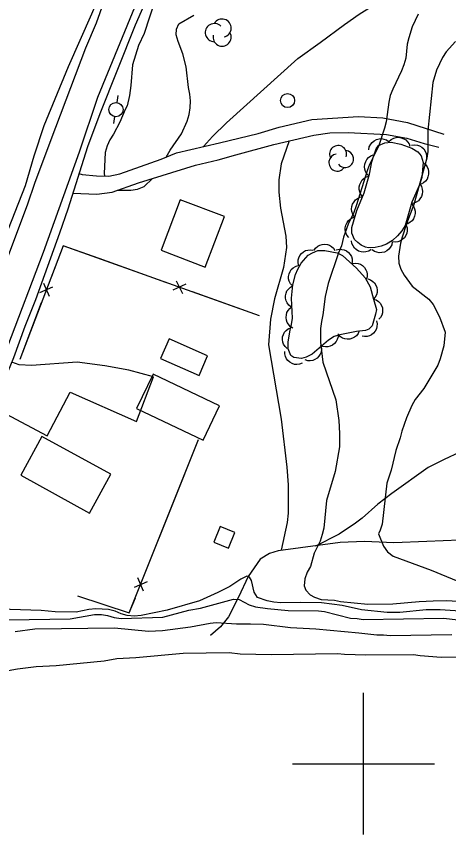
# Model space of a CAD drawing. Extents: x 282461 to 284471, y 5554090 to 5557646.
# Drawn here: x 283351.1 to 283412, y 5554590 to 5554705.3 of the extents above; entities that cross this region are included whole.
import ezdxf

# ---------------------------------------------------------------- set-up
doc = ezdxf.new("R2010")
doc.units = 0
for name, color, linetype in [('Niveau 1', 7, 'Continuous'), ('Niveau 19', 7, 'Continuous'), ('Niveau 2', 7, 'Continuous'), ('Niveau 21', 7, 'Continuous'), ('Niveau 22', 7, 'Continuous'), ('Niveau 31', 7, 'Continuous'), ('Niveau 36', 7, 'Continuous'), ('Niveau 37', 7, 'Continuous'), ('Niveau 4', 7, 'Continuous'), ('Niveau 44', 7, 'Continuous'), ('Niveau 61', 7, 'Continuous')]:
    doc.layers.add(name, color=color, linetype=linetype)

msp = doc.modelspace()

# ---------------------------------------------------------------- linework, layer by layer
at = {"layer": 'Niveau 1'}
msp.add_lwpolyline([(283412.95, 5554701.79), (283411.64, 5554700.32), (283411.13, 5554699.5), (283410.28, 5554697.75), (283409.79, 5554696.01), (283409.08, 5554689.22), (283409.07, 5554686.26), (283408.91, 5554685.33), (283407.1, 5554678.81), (283406.04, 5554676.07), (283405.43, 5554674.21), (283405.22, 5554673.34), (283404.95, 5554671.54), (283404.97, 5554670.55), (283405.27, 5554669.69), (283405.75, 5554668.83), (283406.88, 5554667.28), (283409.22, 5554665.46), (283409.82, 5554664.72), (283410.71, 5554662.99), (283411.5, 5554660.81), (283411.3, 5554658.89), (283410.81, 5554657.03), (283410.47, 5554656.15), (283408.49, 5554652.88), (283407.3, 5554651.3), (283406.79, 5554650.48), (283406.06, 5554648.73), (283405.4, 5554646.86), (283405.18, 5554645.93), (283404.57, 5554644.13), (283403.92, 5554641.34), (283403.31, 5554639.53), (283402.65, 5554633.73), (283402.37, 5554632.91), (283402.09, 5554632.39), (283402.81, 5554630.66), (283403.4, 5554629.86), (283404.17, 5554629.23), (283409.53, 5554627.29), (283413.85, 5554625.5)], dxfattribs=at)
at = {"layer": 'Niveau 19'}
for points in [[(283359.88, 5554683.19), (283360.34, 5554683.01), (283362.35, 5554682.85), (283364.11, 5554682.81), (283365.63, 5554683.12), (283371.49, 5554685.2), (283373.62, 5554686.07), (283379.7, 5554687.47), (283385.13, 5554688.81), (283388.12, 5554689.71), (283392.71, 5554690.76), (283399.3, 5554691.22), (283402.71, 5554691.01), (283406.22, 5554690.37), (283411.31, 5554688.73)], [(283359.02, 5554680.39), (283362.4, 5554680.24), (283364.56, 5554680.55), (283368.26, 5554681.83), (283376.3, 5554684.33), (283379.52, 5554685.08), (283381.98, 5554685.82), (283387.36, 5554687.25), (283392.99, 5554688.55), (283395.25, 5554688.88), (283397.86, 5554688.94), (283403.22, 5554688.66), (283406.13, 5554688.17), (283408.56, 5554687.4), (283410.64, 5554686.86)], [(283347.98, 5554650.27), (283349.6, 5554649.32), (283355.39, 5554646.22), (283358.66, 5554652.36), (283368, 5554648.23), (283370.4, 5554654.53), (283366.9, 5554655.46), (283363.52, 5554656.05), (283359.63, 5554656.57), (283353.19, 5554656.12), (283351.45, 5554656.21), (283350.43, 5554656.56)]]:
    msp.add_lwpolyline(points, dxfattribs=at)
at = {"layer": 'Niveau 2'}
for points in [[(283370.56, 5554707.52), (283369.07, 5554702.91), (283368.28, 5554701.22), (283367.45, 5554698.48), (283367.21, 5554695.57), (283367, 5554694.18), (283366.67, 5554692.72)], [(283407.72, 5554705.6), (283406.87, 5554703.85), (283406.38, 5554702.28), (283406.16, 5554701.4), (283405.96, 5554699.43), (283405.68, 5554698.5), (283405.35, 5554697.62), (283404.11, 5554695.05), (283403.78, 5554694.18), (283403.56, 5554693.24), (283403.19, 5554690.46), (283402.98, 5554689.58), (283402.09, 5554686.96), (283400.85, 5554684.45), (283400.57, 5554683.69), (283398.97, 5554678.62), (283398.64, 5554677.68), (283397.85, 5554676.05), (283397.18, 5554674.18), (283396.91, 5554672.96), (283396.46, 5554671.97), (283395.02, 5554667.66), (283394.58, 5554665.85), (283394.28, 5554663.24), (283394.06, 5554662.31), (283393.96, 5554661.32), (283393.93, 5554659.4), (283394.27, 5554656.57), (283396.09, 5554651.26), (283396.54, 5554648.37), (283396.63, 5554646.52), (283396.6, 5554644.66), (283396.02, 5554641.18), (283394.8, 5554637.1), (283394.4, 5554633.21), (283394.18, 5554632.28), (283393.91, 5554631.34), (283393.06, 5554629.65), (283392.51, 5554627.79), (283392.06, 5554626.97), (283391.73, 5554626.04), (283391.63, 5554625.05), (283391.87, 5554624.47), (283392.46, 5554623.79), (283393.1, 5554623.45), (283394.04, 5554623.12), (283395.89, 5554623.03), (283396.77, 5554622.87), (283400.6, 5554622.46), (283404.14, 5554622.52), (283407.85, 5554622.87), (283409.82, 5554622.96), (283411.74, 5554622.99), (283414.7, 5554622.8)], [(283372.19, 5554685.49), (283372.75, 5554686.44), (283374.34, 5554688.78), (283375.13, 5554690.53), (283375.4, 5554691.47), (283375.56, 5554692.4), (283375.61, 5554693.39), (283375.53, 5554694.37), (283375.34, 5554695.3), (283375.01, 5554698.19), (283374.52, 5554700.04), (283373.85, 5554701.77), (283373.6, 5554702.7), (283373.65, 5554703.51), (283373.98, 5554704.27), (283376.06, 5554705.46)], [(283366.67, 5554692.72), (283366.39, 5554692.2), (283365.67, 5554690.38), (283364.76, 5554688.69), (283364.25, 5554687.93), (283363.86, 5554687.05), (283363.58, 5554686.12), (283363.46, 5554683.15), (283363.5, 5554682.82)], [(283365.27, 5554680.8), (283367.21, 5554680.84), (283368.14, 5554680.97), (283369.06, 5554681.33), (283370.26, 5554682.45)], [(283413.61, 5554621.51), (283410.82, 5554621.7), (283408.85, 5554621.67), (283405.13, 5554621.32), (283403.33, 5554621.29), (283399.73, 5554621.7), (283396.99, 5554622.3), (283394.08, 5554622.66), (283391.17, 5554622.73), (283388.33, 5554622.68), (283387.34, 5554622.78), (283386.41, 5554622.94), (283385.07, 5554623.44), (283384.59, 5554624.19), (283384.22, 5554625.81), (283383.92, 5554626.27), (283383.57, 5554626.44), (283382.7, 5554626.02), (283381.15, 5554624.95), (283379.48, 5554624.11), (283376.89, 5554622.97), (283372.32, 5554621.62), (283368.67, 5554620.87), (283367.69, 5554620.8), (283366.7, 5554620.9), (283365.83, 5554621.11), (283365.01, 5554621.51), (283364.07, 5554621.73), (283362.27, 5554621.81), (283361.29, 5554621.74), (283359.49, 5554621.36), (283356.53, 5554621.38), (283354.55, 5554621.58), (283348.69, 5554621.78)], [(283349.99, 5554620.29), (283358.65, 5554620.43), (283362.06, 5554621), (283363.05, 5554621.02), (283363.93, 5554620.86), (283364.86, 5554620.58), (283365.85, 5554620.48), (283371.72, 5554620.63), (283375.36, 5554621.62), (283377.04, 5554621.93), (283381.67, 5554623.17), (283382.49, 5554623.12), (283383.89, 5554622.39), (283384.77, 5554622.11), (283386.46, 5554621.85), (283389.37, 5554621.6), (283393.67, 5554621.55), (283394.48, 5554621.45), (283398.16, 5554620.52)], [(283398.16, 5554620.52), (283399.09, 5554620.48), (283399.96, 5554620.32), (283411.3, 5554620.49), (283413.28, 5554620.29)], [(283350.89, 5554618.62), (283353.68, 5554619.02), (283364.9, 5554619.13), (283369.67, 5554618.69), (283370.66, 5554618.7), (283371.65, 5554618.77), (283375.59, 5554619.3), (283378.38, 5554619.81), (283379.25, 5554619.88), (283382.1, 5554619.69), (283384.08, 5554619.72), (283385.88, 5554619.64), (283389.73, 5554619.17), (283393.28, 5554619), (283399.34, 5554618.45), (283401.9, 5554618.14), (283402.83, 5554618.16), (283403.76, 5554618.05), (283412.43, 5554618.19)]]:
    msp.add_lwpolyline(points, dxfattribs=at)
at = {"layer": 'Niveau 21'}
for points in [[(283353.32, 5554722.18), (283352.99, 5554721.42), (283361.67, 5554718.54), (283363.27, 5554717.84), (283364.39, 5554717.16), (283365.01, 5554716.3), (283365.06, 5554714.73), (283364.87, 5554713.6), (283363.58, 5554710.19), (283361.66, 5554705.61), (283358.36, 5554698.2), (283354.93, 5554689.88), (283353.51, 5554685.59), (283352.3, 5554681.45), (283349.37, 5554674), (283347.07, 5554668.42), (283345.47, 5554665.03), (283342.66, 5554659.45), (283340.93, 5554655.59), (283336.82, 5554645.52), (283333.3, 5554635.3), (283332.21, 5554632.45), (283334.96, 5554631.51)], [(283372.62, 5554715.06), (283367.79, 5554704.08), (283362.81, 5554691.59), (283361.08, 5554686.92), (283358.33, 5554678.13), (283357.14, 5554674.77), (283353.74, 5554665.35), (283352.27, 5554661.59), (283350.68, 5554657.18), (283348.98, 5554653.04), (283344.08, 5554639.71), (283341.78, 5554633.11), (283340.45, 5554629.69), (283339.12, 5554630.33)], [(283363.33, 5554707.26), (283362.29, 5554704.34), (283360.83, 5554700.81), (283356.57, 5554689.67), (283353.65, 5554681.91), (283352.58, 5554678.7), (283348.51, 5554667.94), (283346.8, 5554662.95), (283344.81, 5554658.04), (283342.82, 5554652.55), (283340.48, 5554646.43), (283339.05, 5554642.92), (283334.95, 5554631.48), (283339.12, 5554630.33), (283345.69, 5554648.23), (283349.84, 5554658.82), (283354.89, 5554672.1), (283359.97, 5554686.22), (283362.57, 5554693.92), (283369.18, 5554710.08)]]:
    msp.add_lwpolyline(points, dxfattribs=at)
at = {"layer": 'Niveau 22'}
for points in [[(283377.43, 5554686.99), (283378.7, 5554688.38), (283380.7, 5554690.32), (283390.74, 5554699.39), (283393.91, 5554701.64), (283397.3, 5554704.18), (283399.37, 5554705.61), (283403.22, 5554708.07), (283411.52, 5554712.7), (283415.51, 5554714.63), (283420.23, 5554717.14), (283425.96, 5554719.79), (283442.31, 5554726.6), (283445.18, 5554728.33), (283450.69, 5554731.99)], [(283389.52, 5554687.76), (283388.38, 5554684.54), (283388.07, 5554682.28), (283388.04, 5554680.54), (283388.31, 5554678.28), (283389.07, 5554674.34), (283389.15, 5554672.72), (283388.73, 5554669.93), (283387.46, 5554665.5), (283386.87, 5554662.65), (283386.6, 5554659.01), (283388.4, 5554648.56), (283389.19, 5554641.8), (283389.4, 5554639.31), (283389.4, 5554635.31), (283389.25, 5554633.98), (283388.41, 5554630.07)], [(283427.94, 5554645.44), (283427.15, 5554645.13), (283425.88, 5554644.87), (283422.62, 5554644.86), (283420.88, 5554644.95), (283418.97, 5554644.92), (283417.2, 5554644.79), (283414.93, 5554644.3), (283413.6, 5554643.88), (283411.36, 5554642.86), (283409.11, 5554641.72), (283403.97, 5554638.09), (283402.02, 5554636.56), (283399.81, 5554634.6), (283398.86, 5554633.87), (283396.55, 5554632.36), (283393.24, 5554630.67)], [(283427.22, 5554638.7), (283426.78, 5554637.74), (283425.53, 5554636.21), (283423.9, 5554634.93), (283422.56, 5554634.08), (283420.1, 5554632.73), (283417.77, 5554632.02), (283413.55, 5554631.49), (283408.91, 5554631.3), (283404.26, 5554631.14), (283400.16, 5554631.29), (283396.73, 5554631.16), (283387.99, 5554630.01), (283386.74, 5554629.63), (283385.43, 5554628.84), (283383.75, 5554626.38), (283382.4, 5554623.48), (283380.99, 5554620.7), (283379.85, 5554619.3), (283378.43, 5554618.05)]]:
    msp.add_lwpolyline(points, dxfattribs=at)
at = {"layer": 'Niveau 31'}
for points in [[(283380.4, 5554677.12), (283374.16, 5554679.48), (283371.46, 5554672.35), (283377.7, 5554669.99), (283380.4, 5554677.12)], [(283372.6, 5554659.86), (283371.38, 5554657.08), (283376.81, 5554654.7), (283378.03, 5554657.48), (283372.6, 5554659.86)], [(283368.02, 5554650.03), (283377.38, 5554645.58), (283379.7, 5554650.45), (283370.33, 5554654.91), (283368.02, 5554650.03)], [(283351.68, 5554640.65), (283361.37, 5554635.32), (283364.36, 5554640.79), (283354.65, 5554646.1), (283351.68, 5554640.65)], [(283381.88, 5554632.56), (283379.8, 5554633.41), (283378.91, 5554631.23), (283380.99, 5554630.38), (283381.88, 5554632.56)]]:
    msp.add_lwpolyline(points, dxfattribs=at)
at = {"layer": 'Niveau 36'}
for p, q in [((283365.39, 5554694.15), (283365.24, 5554693.16)), ((283364.81, 5554690.2), (283364.96, 5554691.19))]:
    msp.add_line(p, q, dxfattribs=at)
for centre in [(283389.29, 5554693.45), (283365.1, 5554692.17)]:
    msp.add_circle(centre, 1, dxfattribs=at)
at = {"layer": 'Niveau 37'}
for p, q in [((283354.88, 5554667.72), (283355.7, 5554665.89)), ((283374.93, 5554667.59), (283373.12, 5554666.73)), ((283373.6, 5554668.06), (283374.46, 5554666.25)), ((283354.38, 5554666.39), (283356.21, 5554667.21)), ((283368.97, 5554624.33), (283368.18, 5554626.17)), ((283369.5, 5554625.64), (283367.66, 5554624.85))]:
    msp.add_line(p, q, dxfattribs=at)
for points in [[(283385.33, 5554663.13), (283357.66, 5554672.99), (283351.53, 5554656.96)], [(283362.72, 5554671.19), (283357.66, 5554672.99), (283356.01, 5554668.67)], [(283372.14, 5554667.83), (283362.72, 5554671.19)], [(283385.33, 5554663.13), (283375.91, 5554666.49)], [(283354.58, 5554664.93), (283351.53, 5554656.96)], [(283359.69, 5554623.67), (283366.98, 5554621.24), (283376.73, 5554645.67)], [(283373.03, 5554636.39), (283376.73, 5554645.67)], [(283369.32, 5554627.11), (283373.03, 5554636.39)], [(283359.69, 5554623.67), (283366.98, 5554621.24), (283367.84, 5554623.39)]]:
    msp.add_lwpolyline(points, dxfattribs=at)
at = {"layer": 'Niveau 4'}
msp.add_lwpolyline([(283421.33, 5554615.11), (283410.97, 5554614.95), (283408, 5554615.19), (283407.06, 5554615.35), (283400.31, 5554615.3), (283397.34, 5554615.37), (283396.35, 5554615.47), (283387.04, 5554615.33), (283382.62, 5554615.43), (283381.04, 5554615.64), (283374.59, 5554615.54), (283367.91, 5554614.92), (283365.23, 5554614.76), (283363.43, 5554614.44), (283356.69, 5554613.81), (283353.85, 5554613.65), (283351.23, 5554613.32), (283347.52, 5554612.68), (283343.62, 5554612.5)], dxfattribs=at)
at = {"layer": 'Niveau 44'}
for points in [[(283403.58, 5554687.68), (283403.89, 5554687.97), (283404.26, 5554688.15), (283404.58, 5554688.25), (283404.94, 5554688.27), (283405.31, 5554688.21), (283405.67, 5554688.07), (283405.96, 5554687.91), (283406.2, 5554687.65), (283406.42, 5554687.34), (283406.55, 5554687)], [(283408.42, 5554684.7), (283408.22, 5554682.61), (283407.89, 5554681.57), (283406.82, 5554679.12), (283405.89, 5554675.86), (283405.38, 5554675.1), (283404.81, 5554674.39), (283404.07, 5554673.74), (283403.26, 5554673.21), (283402.51, 5554672.91), (283401.65, 5554672.72), (283400.72, 5554672.71), (283400.29, 5554672.8), (283399.69, 5554673.06), (283399.21, 5554673.44), (283398.73, 5554673.89), (283398.37, 5554674.76), (283398.36, 5554675.57), (283399.08, 5554677.96), (283400.08, 5554680.46), (283400.85, 5554683.09), (283401.17, 5554684.83), (283401.45, 5554685.7), (283401.78, 5554686.64), (283402.12, 5554687.1), (283402.99, 5554687.47), (283403.92, 5554687.6), (283405.27, 5554687.29), (283406.8, 5554686.75), (283407.64, 5554686.2), (283408.11, 5554685.68), (283408.42, 5554684.7)], [(283400.73, 5554686.51), (283400.81, 5554686.93), (283401.01, 5554687.29), (283401.2, 5554687.56), (283401.48, 5554687.78), (283401.82, 5554687.96), (283402.19, 5554688.05), (283402.52, 5554688.09), (283402.87, 5554688.03), (283403.23, 5554687.9), (283403.53, 5554687.7)], [(283406.76, 5554687.18), (283407.18, 5554687.23), (283407.59, 5554687.17), (283407.91, 5554687.08), (283408.21, 5554686.88), (283408.48, 5554686.63), (283408.69, 5554686.3), (283408.84, 5554686), (283408.89, 5554685.65), (283408.89, 5554685.27), (283408.8, 5554684.92)], [(283400.8, 5554682.8), (283400.49, 5554683.09), (283400.3, 5554683.45), (283400.18, 5554683.77), (283400.15, 5554684.12), (283400.18, 5554684.5), (283400.32, 5554684.86), (283400.46, 5554685.16), (283400.71, 5554685.42), (283401.01, 5554685.64), (283401.35, 5554685.79)], [(283408.42, 5554684.7), (283408.75, 5554684.43), (283408.97, 5554684.09), (283409.12, 5554683.78), (283409.18, 5554683.43), (283409.18, 5554683.06), (283409.07, 5554682.68), (283408.96, 5554682.37), (283408.73, 5554682.1), (283408.45, 5554681.85), (283408.13, 5554681.67)], [(283399.91, 5554679.88), (283399.64, 5554680.21), (283399.48, 5554680.59), (283399.39, 5554680.91), (283399.4, 5554681.27), (283399.48, 5554681.64), (283399.65, 5554681.99), (283399.82, 5554682.27), (283400.1, 5554682.5), (283400.42, 5554682.69), (283400.77, 5554682.8)], [(283407.95, 5554681.7), (283408.18, 5554681.35), (283408.29, 5554680.95), (283408.33, 5554680.62), (283408.28, 5554680.26), (283408.16, 5554679.91), (283407.94, 5554679.58), (283407.73, 5554679.33), (283407.43, 5554679.13), (283407.09, 5554678.98), (283406.73, 5554678.91)], [(283398.73, 5554677.07), (283398.49, 5554677.42), (283398.37, 5554677.82), (283398.31, 5554678.15), (283398.35, 5554678.5), (283398.46, 5554678.86), (283398.66, 5554679.19), (283398.87, 5554679.46), (283399.16, 5554679.66), (283399.5, 5554679.82), (283399.86, 5554679.9)], [(283406.76, 5554678.9), (283407.03, 5554678.58), (283407.19, 5554678.2), (283407.28, 5554677.88), (283407.28, 5554677.52), (283407.2, 5554677.15), (283407.04, 5554676.8), (283406.86, 5554676.52), (283406.59, 5554676.29), (283406.27, 5554676.09), (283405.92, 5554675.98)], [(283397.93, 5554674.13), (283397.66, 5554674.46), (283397.5, 5554674.84), (283397.42, 5554675.17), (283397.43, 5554675.52), (283397.51, 5554675.89), (283397.68, 5554676.24), (283397.86, 5554676.52), (283398.13, 5554676.75), (283398.46, 5554676.94), (283398.8, 5554677.05)], [(283406.03, 5554675.91), (283406.15, 5554675.5), (283406.16, 5554675.09), (283406.11, 5554674.76), (283405.97, 5554674.43), (283405.76, 5554674.12), (283405.47, 5554673.86), (283405.2, 5554673.67), (283404.86, 5554673.56), (283404.49, 5554673.51), (283404.12, 5554673.54)], [(283401.09, 5554672.45), (283400.73, 5554672.23), (283400.33, 5554672.12), (283400, 5554672.07), (283399.65, 5554672.12), (283399.29, 5554672.24), (283398.97, 5554672.45), (283398.71, 5554672.66), (283398.52, 5554672.96), (283398.36, 5554673.31), (283398.3, 5554673.66)], [(283404.06, 5554673.53), (283403.97, 5554673.11), (283403.76, 5554672.75), (283403.56, 5554672.49), (283403.28, 5554672.27), (283402.94, 5554672.1), (283402.56, 5554672.02), (283402.23, 5554671.99), (283401.88, 5554672.06), (283401.53, 5554672.19), (283401.23, 5554672.4)], [(283401.41, 5554665.48), (283401.81, 5554663.99), (283401.7, 5554663.35), (283401.2, 5554661.72), (283400.75, 5554661.25), (283400.27, 5554661.05), (283399, 5554660.92), (283396.66, 5554660.45), (283395.86, 5554660.21), (283395.05, 5554659.67), (283392.76, 5554657.72), (283391.9, 5554657.3), (283391.24, 5554657.1), (283390.18, 5554657.24), (283389.77, 5554657.52), (283389.4, 5554658.44), (283389.39, 5554659.43), (283389.65, 5554661.11), (283389.87, 5554661.87), (283389.97, 5554662.8), (283389.87, 5554665.58), (283390.02, 5554667.5), (283390.4, 5554668.95), (283390.74, 5554669.71), (283391.19, 5554670.53), (283392.22, 5554671.65), (283392.79, 5554672.01), (283393.54, 5554672.31), (283394.53, 5554672.32), (283396.27, 5554672), (283397.03, 5554671.61), (283399.03, 5554669.84), (283400.25, 5554668.45), (283400.92, 5554667.21), (283401.41, 5554665.48)], [(283390.86, 5554670.17), (283390.77, 5554670.58), (283390.79, 5554670.98), (283390.86, 5554671.3), (283391.02, 5554671.6), (283391.24, 5554671.89), (283391.54, 5554672.13), (283391.81, 5554672.3), (283392.15, 5554672.38), (283392.52, 5554672.41), (283392.87, 5554672.36)], [(283393.02, 5554672.3), (283393.25, 5554672.65), (283393.56, 5554672.91), (283393.83, 5554673.08), (283394.17, 5554673.17), (283394.53, 5554673.21), (283394.91, 5554673.15), (283395.22, 5554673.06), (283395.51, 5554672.87), (283395.78, 5554672.63), (283395.98, 5554672.33)], [(283396.15, 5554672.39), (283396.55, 5554672.49), (283396.96, 5554672.47), (283397.28, 5554672.41), (283397.59, 5554672.26), (283397.88, 5554672.04), (283398.12, 5554671.74), (283398.29, 5554671.47), (283398.38, 5554671.14), (283398.42, 5554670.77), (283398.37, 5554670.42)], [(283389.97, 5554667.32), (283389.7, 5554667.63), (283389.54, 5554668), (283389.44, 5554668.31), (283389.44, 5554668.66), (283389.5, 5554669.02), (283389.66, 5554669.37), (283389.82, 5554669.64), (283390.08, 5554669.88), (283390.39, 5554670.07), (283390.73, 5554670.19)], [(283398.45, 5554670.5), (283398.86, 5554670.55), (283399.26, 5554670.48), (283399.57, 5554670.38), (283399.86, 5554670.19), (283400.12, 5554669.94), (283400.32, 5554669.61), (283400.46, 5554669.32), (283400.51, 5554668.98), (283400.5, 5554668.61), (283400.41, 5554668.27)], [(283400.6, 5554668.33), (283400.99, 5554668.2), (283401.32, 5554667.97), (283401.56, 5554667.75), (283401.74, 5554667.45), (283401.87, 5554667.11), (283401.91, 5554666.73), (283401.91, 5554666.41), (283401.81, 5554666.08), (283401.64, 5554665.75), (283401.41, 5554665.48)], [(283389.77, 5554664.36), (283389.45, 5554664.62), (283389.22, 5554664.95), (283389.08, 5554665.24), (283389.01, 5554665.58), (283389.01, 5554665.95), (283389.1, 5554666.31), (283389.21, 5554666.62), (283389.43, 5554666.89), (283389.7, 5554667.14), (283390.01, 5554667.32)], [(283401.41, 5554665.48), (283401.8, 5554665.35), (283402.13, 5554665.11), (283402.36, 5554664.88), (283402.54, 5554664.58), (283402.66, 5554664.24), (283402.7, 5554663.86), (283402.69, 5554663.54), (283402.58, 5554663.21), (283402.41, 5554662.88), (283402.18, 5554662.62)], [(283390.02, 5554661.39), (283389.67, 5554661.61), (283389.41, 5554661.92), (283389.23, 5554662.19), (283389.13, 5554662.52), (283389.08, 5554662.88), (283389.13, 5554663.26), (283389.21, 5554663.57), (283389.39, 5554663.87), (283389.63, 5554664.15), (283389.91, 5554664.36)], [(283401.84, 5554662.39), (283401.93, 5554661.99), (283401.9, 5554661.59), (283401.83, 5554661.27), (283401.66, 5554660.97), (283401.43, 5554660.68), (283401.13, 5554660.45), (283400.85, 5554660.29), (283400.51, 5554660.21), (283400.14, 5554660.19), (283399.79, 5554660.25)], [(283389.25, 5554658.49), (283388.94, 5554658.78), (283388.74, 5554659.12), (283388.61, 5554659.42), (283388.58, 5554659.77), (283388.6, 5554660.13), (283388.72, 5554660.49), (283388.86, 5554660.79), (283389.09, 5554661.05), (283389.38, 5554661.27), (283389.7, 5554661.43)], [(283399.4, 5554661), (283399.25, 5554660.62), (283398.99, 5554660.31), (283398.75, 5554660.09), (283398.44, 5554659.94), (283398.09, 5554659.83), (283397.71, 5554659.82), (283397.39, 5554659.85), (283397.06, 5554659.98), (283396.75, 5554660.17), (283396.5, 5554660.42)], [(283396.42, 5554660.58), (283396.41, 5554660.17), (283396.29, 5554659.78), (283396.16, 5554659.49), (283395.93, 5554659.23), (283395.64, 5554659), (283395.3, 5554658.84), (283394.99, 5554658.75), (283394.64, 5554658.74), (283394.28, 5554658.8), (283393.95, 5554658.94)], [(283394.04, 5554658.81), (283394.09, 5554658.4), (283394.01, 5554658.01), (283393.91, 5554657.7), (283393.71, 5554657.41), (283393.46, 5554657.15), (283393.13, 5554656.96), (283392.84, 5554656.82), (283392.49, 5554656.78), (283392.13, 5554656.79), (283391.78, 5554656.89)], [(283391.36, 5554656.43), (283390.98, 5554656.28), (283390.58, 5554656.25), (283390.25, 5554656.26), (283389.93, 5554656.38), (283389.61, 5554656.56), (283389.33, 5554656.82), (283389.13, 5554657.07), (283389, 5554657.39), (283388.91, 5554657.75), (283388.92, 5554658.1)]]:
    msp.add_lwpolyline(points, dxfattribs=at)
for centre, radius, start, end in [((283380.07, 5554703.66), 1.28, 282.2692, 149.7263), ((283378.97, 5554703.02), 1.28, 44.1154, 269.804), ((283380.07, 5554702.39), 1.28, 166.9369, 29.6212), ((283396.42, 5554685.91), 1.2, 341.4492, 204.1336), ((283397.4, 5554685.21), 1.2, 218.6277, 84.3163), ((283396.31, 5554684.71), 1.2, 96.7815, 324.2386)]:
    msp.add_arc(centre, radius, start, end, dxfattribs=at)
at = {"layer": 'Niveau 61'}
for points in [[(283400, 5554590), (283400, 5554610)], [(283390, 5554600), (283410, 5554600)]]:
    msp.add_lwpolyline(points, dxfattribs=at)

doc.saveas('drawing.dxf')
